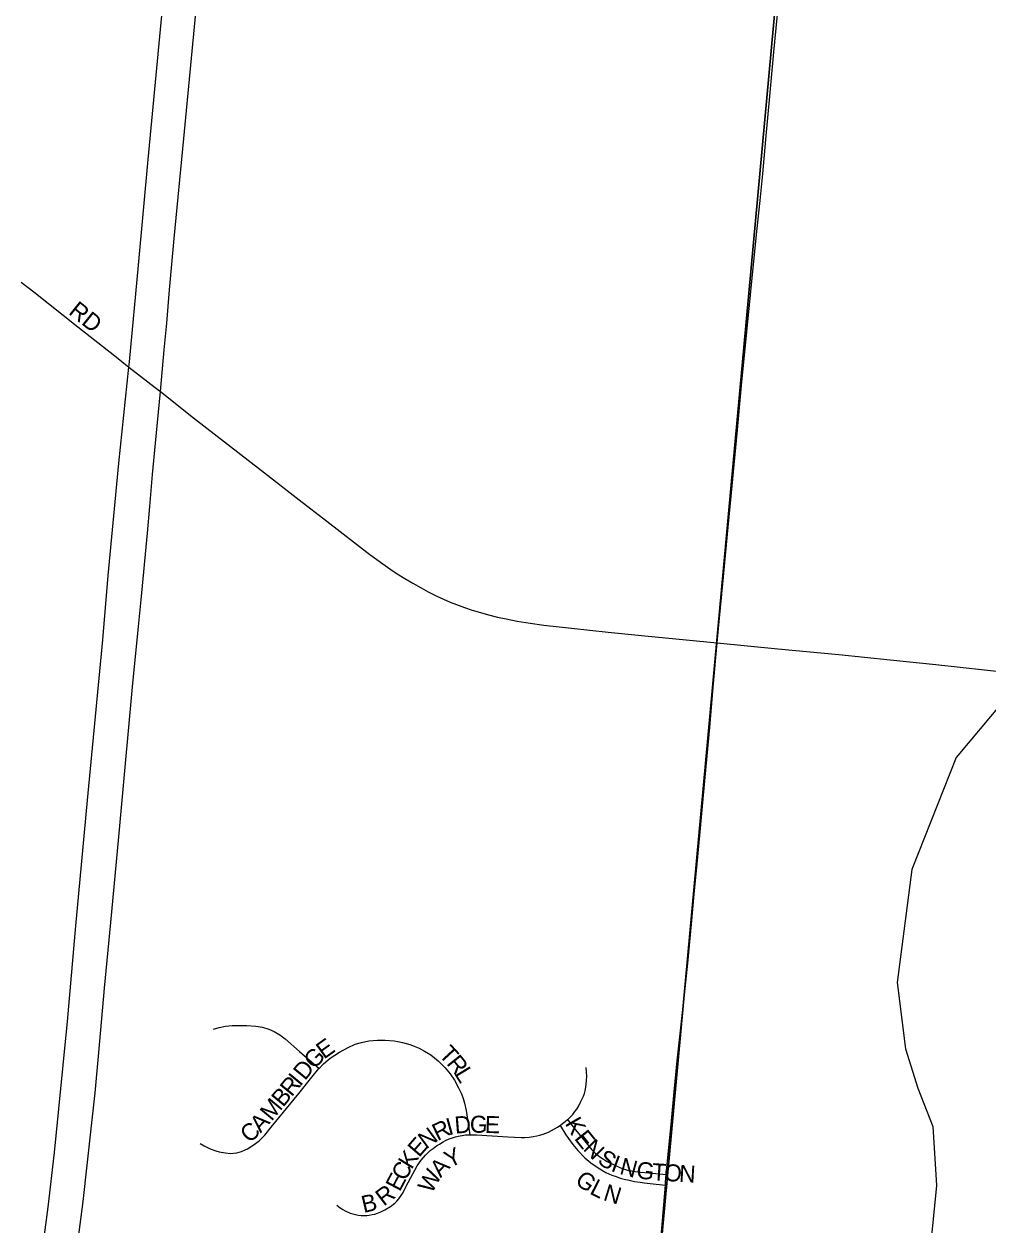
# Model space of a CAD drawing. Extents: x 1410790 to 1770854, y 448063 to 770588.
# Drawn here: x 1520386 to 1523216, y 626139 to 629663 of the extents above; entities that cross this region are included whole.
import ezdxf

# ---------------------------------------------------------------- set-up
doc = ezdxf.new("R2010")
doc.units = 0
for name, color, linetype in [('GM_X_City_Street', 7, 'Continuous'), ('GM_X_City_Street_Text', 7, 'Continuous'), ('GM_X_Interstate_Route', 7, 'Continuous'), ('GM_X_Minor_River', 7, 'Continuous'), ('GM_X_Section', 7, 'Continuous')]:
    doc.layers.add(name, color=color, linetype=linetype)

msp = doc.modelspace()

# ---------------------------------------------------------------- linework, layer by layer
at = {"layer": 'GM_X_City_Street'}
for points in [[(1522421.4, 627845.6), (1522425.3, 627888), (1522437.4, 628018.6), (1522453.2, 628185.1), (1522464.7, 628306.1), (1522479.4, 628460.6), (1522492.5, 628600.8), (1522507.7, 628758.3), (1522518.5, 628867.2), (1522526.7, 628946.7), (1522537.6, 629053.5), (1522547.2, 629144.4), (1522555, 629222.7), (1522564.2, 629323.7), (1522575.7, 629450.7), (1522587.9, 629580.4), (1522601.4, 629721.4), (1522607.9, 629787.4), (1522626.1, 629975.3), (1522634.6, 630070.1), (1522646.1, 630197.5), (1522647.6, 630214)], [(1520377.5, 628904.9), (1520414.4, 628876.3), (1520543.7, 628773.4), (1520652.2, 628687.9), (1520694.2, 628655.1), (1520783.4, 628585.5), (1520786.3, 628583.2), (1520883.9, 628506.5), (1521083.1, 628351.6), (1521194.2, 628265), (1521274.6, 628202.9), (1521401.8, 628105.1), (1521460.1, 628063), (1521481.2, 628048.6), (1521503.7, 628034.3), (1521527.2, 628020.4), (1521551.7, 628006.6), (1521572.8, 627995.2), (1521598, 627982.5), (1521617.5, 627973.5), (1521636.7, 627965.2), (1521655.3, 627957.9), (1521679.3, 627949.1), (1521701.3, 627941.8), (1521726, 627934.3), (1521749.5, 627927.9), (1521776.5, 627921.3), (1521802, 627915.7), (1521834.1, 627909.4), (1521872.3, 627903.2), (1521911.7, 627897.8), (1521993, 627888.3), (1522100.6, 627877.1), (1522101.2, 627877)], [(1522101.2, 627877), (1522208.3, 627866.2), (1522421.4, 627845.6)], [(1522271.8, 626284.3), (1522286.7, 626441.7), (1522294.6, 626526.6), (1522303.8, 626618.2), (1522327.1, 626830.2), (1522334.7, 626905.3), (1522345.3, 627019.5), (1522353.8, 627107.7), (1522361.8, 627186), (1522370.9, 627290.5), (1522377.8, 627365.6), (1522384.9, 627440.7), (1522399.2, 627597.2), (1522409.1, 627714.9), (1522421.4, 627845.6)], [(1522421.4, 627845.6), (1522599.4, 627828.3), (1522778.7, 627810.9), (1522928.8, 627796), (1523062.8, 627781.7), (1523205.9, 627766), (1523408.8, 627743.5), (1523720.4, 627708.7), (1523916.1, 627688.1), (1524181.8, 627659.2), (1524330.2, 627643.3), (1524554.9, 627619.1), (1524592.8, 627614.6)], [(1520942.8, 626711.1), (1520958.5, 626716), (1520977.8, 626720.2), (1520997.4, 626722), (1521018.8, 626722), (1521040.2, 626721.6), (1521066.5, 626719.7), (1521086, 626716.5), (1521105, 626711), (1521120.2, 626704.6), (1521137.3, 626694.7), (1521153.1, 626682.8), (1521194.6, 626645.2), (1521229.8, 626615.3), (1521252.4, 626596)], [(1521252.4, 626596), (1521265.5, 626608.9), (1521285.3, 626625.5), (1521312.3, 626643.3), (1521337.8, 626657.5), (1521358.2, 626666.7), (1521376.5, 626672.4), (1521398.5, 626676.6), (1521424.2, 626679), (1521446.7, 626679.2), (1521472.3, 626677), (1521484, 626675.2), (1521497.6, 626672.3), (1521519.2, 626666), (1521531.7, 626661), (1521546.1, 626655), (1521562.2, 626646.4), (1521580, 626635.4), (1521601.7, 626617.7), (1521622.3, 626597.2), (1521636.9, 626580.1), (1521649.5, 626561.6), (1521662, 626539), (1521670.2, 626521.3), (1521675.5, 626507.1), (1521679.7, 626494.2), (1521684.6, 626472.3), (1521689, 626440.2), (1521694.5, 626401)], [(1520902.9, 626375.8), (1520915.1, 626368.6), (1520924.6, 626363.4), (1520933, 626359.4), (1520948.9, 626353.7), (1520959.3, 626351.2), (1520977.6, 626347.5), (1520992.2, 626346.2), (1521000.6, 626346.6), (1521010.8, 626347.9), (1521024.5, 626351.9), (1521041.8, 626359.9), (1521058.6, 626370), (1521076.1, 626383.2), (1521092.7, 626400), (1521111.7, 626423), (1521192.5, 626521.9), (1521231.4, 626570.6), (1521252, 626595.6), (1521252.4, 626596)], [(1521981.8, 626445.6), (1521983.2, 626446.7), (1521990.2, 626453.5), (1521996.9, 626460.8), (1522003.3, 626469), (1522008.7, 626476.5), (1522014.8, 626486.1), (1522020.3, 626496.4), (1522028.5, 626514.3), (1522031.2, 626521.7), (1522033.5, 626529.9), (1522035.6, 626540.5), (1522036.8, 626549.3), (1522037.7, 626560.6), (1522038, 626572.2), (1522037.2, 626586.1), (1522036.5, 626598.4)], [(1521694.5, 626401), (1521714.9, 626400.7), (1521806.6, 626394.5), (1521846, 626393), (1521856.4, 626393.3), (1521868.9, 626394.3), (1521880.7, 626396.2), (1521891.6, 626397.8), (1521900.7, 626399.9), (1521910.7, 626402.7), (1521925.9, 626408.7), (1521943.3, 626418), (1521952.2, 626423.3), (1521959.7, 626427.8)], [(1521959.7, 626427.8), (1521967.1, 626433.8), (1521974.7, 626439.7), (1521981.8, 626445.6)], [(1521959.7, 626427.8), (1521977, 626400.8), (1521985, 626390.1), (1521997.4, 626372.7), (1522011.9, 626354.9), (1522032.5, 626333.6), (1522049.8, 626318.5), (1522071.4, 626303.4), (1522094.3, 626290.6), (1522112.3, 626282.6), (1522124.2, 626278), (1522136.1, 626273.8), (1522148.3, 626270.3), (1522162.5, 626267.2), (1522178.3, 626264), (1522194.9, 626261.6), (1522207.1, 626260), (1522224.2, 626258), (1522268.9, 626252.9)], [(1521981.8, 626445.6), (1522005.4, 626415.9), (1522032.2, 626382.2), (1522052.7, 626356.9), (1522063.5, 626346.2), (1522079.2, 626334.4), (1522098.5, 626322.4), (1522124.6, 626309.3), (1522142.6, 626302), (1522151.6, 626298.9), (1522161, 626296.5), (1522169.9, 626294.7), (1522179.9, 626293.1), (1522196.1, 626290.9), (1522220.2, 626288.8), (1522271.8, 626284.3)], [(1521304.1, 626193.8), (1521314.6, 626186), (1521321.7, 626181.8), (1521328.7, 626177.6), (1521343.8, 626171.2), (1521359.6, 626166.6), (1521367.1, 626164.9), (1521375.8, 626164.2), (1521384.2, 626163.7), (1521392.2, 626164.1), (1521399.5, 626164.9), (1521408.5, 626166.4), (1521415.6, 626168.2), (1521424.3, 626170.9), (1521433.2, 626174.7), (1521445.2, 626180.3), (1521462.3, 626190.1), (1521475.1, 626200.4), (1521481, 626206.1), (1521486.1, 626212.5), (1521497.1, 626228.8), (1521513.9, 626260.8), (1521540.6, 626309.7), (1521551.6, 626326), (1521564.4, 626341), (1521571.5, 626347.6), (1521578.8, 626354.4), (1521586.9, 626360.8), (1521597.2, 626368.1), (1521605.7, 626373.6), (1521616.8, 626380.1), (1521623.7, 626383.7), (1521634.5, 626388.6), (1521643.8, 626392.2), (1521653.1, 626395.1), (1521660.7, 626396.8), (1521672.3, 626399.2), (1521682.1, 626400.4), (1521691.9, 626401), (1521694.5, 626401)], [(1522268.9, 626252.9), (1522269.7, 626261.8), (1522271.8, 626284.3)], [(1522235.9, 625841.8), (1522238.5, 625889), (1522243.9, 625958.5), (1522254.3, 626079.6), (1522268.9, 626252.9)]]:
    msp.add_lwpolyline(points, dxfattribs=at)
at = {"layer": 'GM_X_Interstate_Route'}
for points in [[(1520425.5, 625951.1), (1520457.4, 626188.6), (1520475.8, 626348.5), (1520513.3, 626733.8), (1520538.4, 627014.8), (1520572.2, 627383.9), (1520617.1, 627854.1), (1520633.2, 628043.7), (1520664.7, 628373.4), (1520694.2, 628655.1), (1520695.8, 628670.3), (1520721.8, 628954.6), (1520750.7, 629264.8), (1520810, 629895.1)], [(1520534.9, 626016.8), (1520559.3, 626205.3), (1520584.6, 626426.8), (1520594.6, 626524.6), (1520605.5, 626642.1), (1520622.7, 626831.6), (1520640.7, 627024.3), (1520664.5, 627275.7), (1520671.7, 627350.8), (1520704.9, 627716.6), (1520721.8, 627893), (1520730.1, 627971.3), (1520748.4, 628167.1), (1520755.5, 628245.5), (1520763.5, 628340.2), (1520772.1, 628431.7), (1520786.3, 628583.2), (1520797.8, 628706.1), (1520805.1, 628784.4), (1520813.6, 628882.4), (1520826.8, 629032.8), (1520855.4, 629326.6), (1520875.9, 629542.1), (1520902.9, 629829.5)]]:
    msp.add_lwpolyline(points, dxfattribs=at)
at = {"layer": 'GM_X_Minor_River'}
msp.add_lwpolyline([(1523395.2, 627833.4), (1523122.6, 627508.4), (1522992.2, 627180.3), (1522949.8, 626848.3), (1522974.1, 626653.2), (1523010, 626538), (1523053.9, 626424.8), (1523064.6, 626252), (1523034.8, 625947.8)], dxfattribs=at)
at = {"layer": 'GM_X_Section'}
for points in [[(1522667.1, 630530.5), (1522174.5, 625186.4), (1516936.9, 625665.1), (1516859.8, 625674.3), (1517358.6, 630990.4)], [(1527942.6, 630003), (1527484, 624666.3), (1522801.4, 625129.5), (1522174.5, 625186.4), (1522667.1, 630530.5)]]:
    msp.add_lwpolyline(points, close=True, dxfattribs=at)

# ---------------------------------------------------------------- texts
at = {"layer": 'GM_X_City_Street_Text'}
for s, rotation, p in [('RD', 321.3455, (1520514.2, 628813.3)), ('E', 35.5694, (1521266.7, 626621.4)), ('T', 312.7001, (1521601.4, 626635)), ('G', 45.8579, (1521237.9, 626591.4)), ('R', 308.9348, (1521624.7, 626609.8)), ('D', 50.7206, (1521210.8, 626558.2)), ('L', 301.2496, (1521648.5, 626580.4)), ('R', 50.7448, (1521171.8, 626510.5)), ('I', 50.7511, (1521196.9, 626541.1)), ('B', 50.7346, (1521146.7, 626479.8)), ('M', 50.4133, (1521112.9, 626438.9)), ('A', 47.0553, (1521080.8, 626404.3)), ('D', 4.5513, (1521651.9, 626404.2)), ('G', 358.5136, (1521694.4, 626407.6)), ('E', 358.2237, (1521738.3, 626406.5)), ('K', 300.1746, (1521973, 626434.3)), ('C', 42.2688, (1521048.3, 626374.4)), ('N', 36.6011, (1521566.6, 626357.3)), ('R', 26.022, (1521599.9, 626382.2)), ('I', 15.3989, (1521633.2, 626398.8)), ('E', 308.5763, (1521999.7, 626389.7)), ('E', 49.0994, (1521545.7, 626332.6)), ('N', 314.7123, (1522025.5, 626357.8)), ('K', 58.414, (1521523.9, 626296.9)), ('Y', 25.485, (1521635.1, 626302.5)), ('S', 329.0056, (1522067.1, 626318.1)), ('C', 61.5989, (1521505.5, 626262.7)), ('A', 46.8087, (1521609, 626273.4)), ('I', 339.8495, (1522106.6, 626295.5)), ('N', 345.1889, (1522132.1, 626286.4)), ('G', 352.8412, (1522181.8, 626273.8)), ('T', 356.0641, (1522228.5, 626268)), ('O', 356.6374, (1522264.2, 626265.6)), ('N', 356.7107, (1522308.2, 626263)), ('E', 62.2169, (1521489.1, 626231.7)), ('W', 60.9152, (1521583.1, 626226)), ('G', 323.6416, (1522000.8, 626259.8)), ('R', 37.0064, (1521442, 626189.7)), ('L', 333.3546, (1522044.2, 626228.9)), ('N', 342.9609, (1522084.1, 626209.7)), ('B', 13.3059, (1521383.2, 626171))]:
    msp.add_text(s, height=50, rotation=rotation, dxfattribs=at).set_placement(p)

doc.saveas('drawing.dxf')
